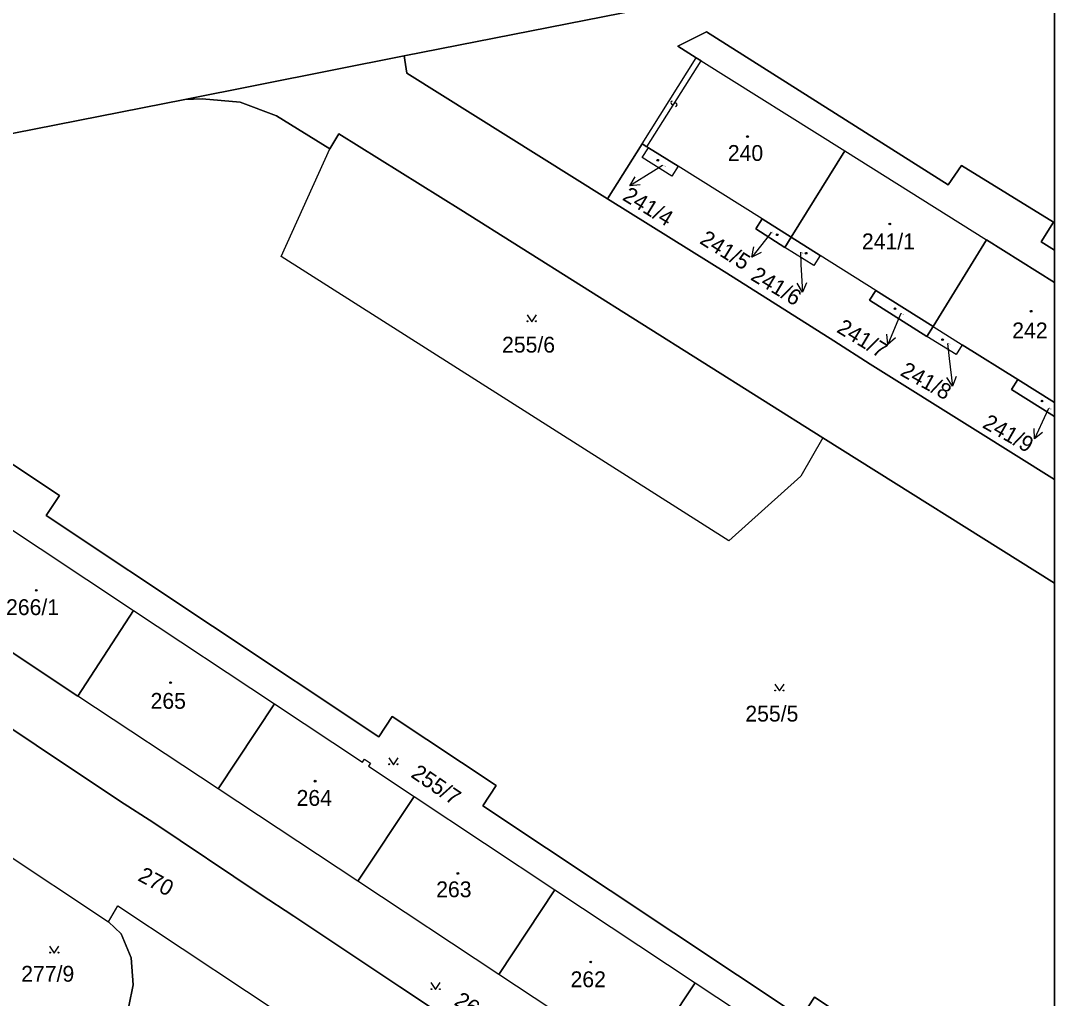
# Model space of a CAD drawing. Extents: x -598233 to -596890, y -1157848 to -1156431.
# Drawn here: x -597001.4 to -596890.5, y -1157143.3 to -1157038.3 of the extents above; entities that cross this region are included whole.
import ezdxf

# ---------------------------------------------------------------- set-up
doc = ezdxf.new("R2010")
doc.units = 0
for name, color, linetype in [('Level 1', 7, 'Continuous'), ('Level 13', 7, 'Continuous'), ('Level 3', 7, 'Continuous'), ('Level 4', 7, 'Continuous'), ('Level 5', 7, 'Continuous'), ('Level 57', 7, 'Continuous'), ('Level 60', 7, 'Continuous'), ('Vrstva 60', 7, 'Continuous'), ('zajmove_uzemi', 7, 'Continuous')]:
    doc.layers.add(name, color=color, linetype=linetype)

msp = doc.modelspace()

# ---------------------------------------------------------------- linework, layer by layer
at = {"layer": 'Level 1'}
for p, q in [((-596890.46, -1157028.38), (-596960.22, -1157042.12)), ((-596897.74, -1157061.88), (-596890.46, -1157066.45)), ((-596894.39, -1157076.86), (-596890.46, -1157079.32)), ((-596890.46, -1157098.73), (-596915.29, -1157083.11))]:
    msp.add_line(p, q, dxfattribs=at)
for points in [[(-596928.89, -1157042.31), (-596930.88, -1157041.06), (-596927.8, -1157039.54), (-596901.85, -1157055.96), (-596900.43, -1157053.9), (-596890.56, -1157059.96), (-596891.87, -1157062.08), (-596890.46, -1157062.96)], [(-596983.76, -1157046.8), (-596960.22, -1157042.12)], [(-596938.4, -1157057.45), (-596959.95, -1157043.96), (-596960.22, -1157042.12)], [(-596934.69, -1157051.55), (-596928.89, -1157042.31)], [(-596928.38, -1157042.63), (-596928.89, -1157042.31)], [(-596928.38, -1157042.63), (-596912.96, -1157052.32)], [(-596983.76, -1157046.8), (-597009.07, -1157051.79), (-597028.96, -1157055.74), (-597033.29, -1157056.85), (-597036.27, -1157058.22), (-597038.93, -1157060.02), (-597041.59, -1157062.99), (-597051.01, -1157076.19), (-597051.45, -1157078.1), (-597051.48, -1157079.62), (-597051.07, -1157081.04), (-597050.21, -1157082.49)], [(-596983.76, -1157046.8), (-596981.9, -1157046.73), (-596977.82, -1157047.08), (-596973.95, -1157048.56), (-596968.22, -1157052.1)], [(-596915.29, -1157083.11), (-596954.16, -1157058.64), (-596967.23, -1157050.48), (-596968.22, -1157052.1)], [(-596938.4, -1157057.45), (-596934.69, -1157051.55)], [(-596934.69, -1157051.55), (-596934.18, -1157051.87)], [(-596930.84, -1157053.97), (-596931.51, -1157055.04), (-596934.69, -1157053.03), (-596934.02, -1157051.97)], [(-596934.02, -1157051.97), (-596934.18, -1157051.87)], [(-596930.84, -1157053.97), (-596934.02, -1157051.97)], [(-596915.29, -1157083.11), (-596917.68, -1157087.24), (-596925.39, -1157094.18), (-596973.43, -1157063.65), (-596968.22, -1157052.1)], [(-596918.7, -1157061.59), (-596912.96, -1157052.32)], [(-596912.96, -1157052.32), (-596897.74, -1157061.88)], [(-596921.81, -1157059.62), (-596930.84, -1157053.97)], [(-596938.4, -1157057.45), (-596929.39, -1157063.09), (-596925.59, -1157065.46), (-596914.11, -1157072.72), (-596910.24, -1157075.22), (-596898.94, -1157082.25), (-596890.46, -1157087.58)], [(-596921.81, -1157059.62), (-596922.49, -1157060.7), (-596919.37, -1157062.67)], [(-596918.7, -1157061.59), (-596921.81, -1157059.62)], [(-596919.37, -1157062.67), (-596918.7, -1157061.59)], [(-596918.7, -1157061.59), (-596915.58, -1157063.55)], [(-596903.46, -1157071.16), (-596897.74, -1157061.88)], [(-596915.58, -1157063.55), (-596916.26, -1157064.63), (-596919.37, -1157062.67)], [(-596909.63, -1157067.29), (-596915.58, -1157063.55)], [(-596909.63, -1157067.29), (-596910.3, -1157068.35), (-596904.13, -1157072.23)], [(-596903.46, -1157071.16), (-596909.63, -1157067.29)], [(-597034.89, -1157071.1), (-597033.19, -1157068.51), (-597008.59, -1157084.87), (-597007.15, -1157082.71), (-596997.22, -1157089.31), (-596998.66, -1157091.47), (-596962.96, -1157115.21), (-596961.52, -1157113.04), (-596950.36, -1157120.46), (-596951.8, -1157122.63), (-596917.63, -1157145.35), (-596916.19, -1157143.18), (-596906.35, -1157149.73), (-596907.79, -1157151.89), (-596890.46, -1157163.41)], [(-596904.13, -1157072.23), (-596903.46, -1157071.16)], [(-596903.46, -1157071.16), (-596900.34, -1157073.12)], [(-596900.34, -1157073.12), (-596901.01, -1157074.19), (-596904.13, -1157072.23)], [(-596894.39, -1157076.86), (-596900.34, -1157073.12)], [(-596890.46, -1157080.84), (-596895.07, -1157077.95), (-596894.39, -1157076.86)], [(-597044.7, -1157086.09), (-596990.78, -1157122.09), (-596987.1, -1157124.46), (-596975.69, -1157132.12), (-596972.06, -1157134.49), (-596960.71, -1157142.07), (-596957.18, -1157144.4), (-596941.95, -1157154.54), (-596930.62, -1157161.99), (-596926.89, -1157164.35), (-596915.53, -1157172.01), (-596911.77, -1157174.3), (-596900.32, -1157182.05), (-596896.62, -1157184.34), (-596890.46, -1157188.48)], [(-597004.34, -1157091.69), (-596989.27, -1157101.66)], [(-597010.37, -1157100.8), (-596995.26, -1157110.86)], [(-596989.27, -1157101.66), (-596995.26, -1157110.86)], [(-596989.27, -1157101.66), (-596974.15, -1157111.69)], [(-596980.19, -1157120.82), (-596995.26, -1157110.86)], [(-596974.15, -1157111.69), (-596980.19, -1157120.82)], [(-596974.15, -1157111.69), (-596964.71, -1157117.95), (-596964.49, -1157117.62), (-596963.84, -1157118.05), (-596964.06, -1157118.38), (-596959.17, -1157121.62)], [(-597015.67, -1157119.34), (-596991.95, -1157135.08)], [(-596965.2, -1157130.73), (-596980.19, -1157120.82)], [(-596959.17, -1157121.62), (-596965.2, -1157130.73)], [(-596959.17, -1157121.62), (-596944.05, -1157131.65)], [(-596950.08, -1157140.73), (-596965.2, -1157130.73)], [(-596944.05, -1157131.65), (-596950.08, -1157140.73)], [(-596944.05, -1157131.65), (-596929.02, -1157141.62)], [(-596991.95, -1157135.08), (-596990.98, -1157133.38), (-596970.26, -1157147.12), (-596971.4, -1157148.84)], [(-597001.23, -1157161.91), (-596990.72, -1157145.97), (-596989.8, -1157144.14), (-596989.3, -1157141.84), (-596989.53, -1157138.95), (-596990.6, -1157136.37), (-596991.95, -1157135.08)], [(-596935.01, -1157150.69), (-596950.08, -1157140.73)], [(-596929.02, -1157141.62), (-596935.01, -1157150.69)], [(-596929.02, -1157141.62), (-596919.61, -1157147.86), (-596919.39, -1157147.53), (-596918.68, -1157148), (-596918.9, -1157148.33), (-596914.01, -1157151.57)]]:
    msp.add_lwpolyline(points, dxfattribs=at)
at = {"layer": 'Level 13'}
for centre, start, end in [((-596931.44, -1157047.15), 95.256, 327.354), ((-596931.12, -1157047.35), 275.0416, 147.6316)]:
    msp.add_arc(centre, 0.184, start, end, dxfattribs=at)
at = {"layer": 'Level 3'}
msp.add_lwpolyline([(-596934.18, -1157051.87), (-596928.38, -1157042.63)], dxfattribs=at)
at = {"layer": 'Level 5'}
for points in [[(-596947.05, -1157069.91), (-596946.55, -1157070.66), (-596946.05, -1157069.91)], [(-596920.47, -1157109.55), (-596919.97, -1157110.3), (-596919.47, -1157109.55)], [(-596961.89, -1157117.47), (-596961.39, -1157118.22), (-596960.89, -1157117.47)], [(-596998.29, -1157137.69), (-596997.79, -1157138.44), (-596997.29, -1157137.69)], [(-596957.36, -1157141.61), (-596956.86, -1157142.36), (-596956.36, -1157141.61)]]:
    msp.add_lwpolyline(points, dxfattribs=at)
for centre, radius in [((-596923.39, -1157050.78), 0.09), ((-596923.39, -1157050.78), 0.0521), ((-596933.02, -1157053.32), 0.09), ((-596933.02, -1157053.32), 0.0521), ((-596908.12, -1157060.16), 0.09), ((-596908.12, -1157060.16), 0.0521), ((-596920.2, -1157061.32), 0.09), ((-596920.2, -1157061.32), 0.0521), ((-596917.1, -1157063.3), 0.09), ((-596917.1, -1157063.3), 0.0521), ((-596907.56, -1157069.27), 0.09), ((-596907.56, -1157069.27), 0.0521), ((-596892.95, -1157069.53), 0.09), ((-596892.95, -1157069.53), 0.0521), ((-596947, -1157070.61), 0.05), ((-596946.1, -1157070.61), 0.05), ((-596902.46, -1157072.58), 0.09), ((-596902.46, -1157072.58), 0.0521), ((-596891.79, -1157079.17), 0.09), ((-596891.79, -1157079.17), 0.0521), ((-596999.71, -1157099.49), 0.09), ((-596999.71, -1157099.49), 0.0521), ((-596985.31, -1157109.4), 0.09), ((-596985.31, -1157109.4), 0.0521), ((-596920.42, -1157110.25), 0.05), ((-596919.52, -1157110.25), 0.05), ((-596961.84, -1157118.17), 0.05), ((-596960.94, -1157118.17), 0.05), ((-596969.79, -1157119.98), 0.09), ((-596969.79, -1157119.98), 0.0521), ((-596954.47, -1157129.89), 0.09), ((-596954.47, -1157129.89), 0.0521), ((-596998.24, -1157138.39), 0.05), ((-596997.34, -1157138.39), 0.05), ((-596940.22, -1157139.39), 0.09), ((-596940.22, -1157139.39), 0.0521), ((-596957.31, -1157142.31), 0.05), ((-596956.41, -1157142.31), 0.05)]:
    msp.add_circle(centre, radius, dxfattribs=at)
at = {"layer": 'Level 57'}
for p, q in [((-596932.51, -1157053.89), (-596933.48, -1157054.49)), ((-596933.48, -1157054.49), (-596936.03, -1157056.06)), ((-596921.08, -1157061.36), (-596922.93, -1157063.72)), ((-596920.84, -1157061.05), (-596921.08, -1157061.36)), ((-596917.71, -1157063.19), (-596917.65, -1157064.5)), ((-596917.65, -1157064.5), (-596917.5, -1157067.5)), ((-596907.19, -1157070.34), (-596908.34, -1157073.11)), ((-596906.95, -1157069.77), (-596907.19, -1157070.34)), ((-596901.92, -1157072.98), (-596901.73, -1157074.61)), ((-596901.73, -1157074.61), (-596901.38, -1157077.59)), ((-596891.33, -1157080.52), (-596892.59, -1157083.24)), ((-596891.07, -1157079.96), (-596891.33, -1157080.52))]:
    msp.add_line(p, q, dxfattribs=at)
for points in [[(-596934.91, -1157055.96), (-596936.03, -1157056.06), (-596935.44, -1157055.11)], [(-596921.92, -1157063.24), (-596922.93, -1157063.72), (-596922.71, -1157062.62)], [(-596917.05, -1157066.48), (-596917.5, -1157067.5), (-596918.05, -1157066.53)], [(-596907.49, -1157072.38), (-596908.34, -1157073.11), (-596908.42, -1157071.99)], [(-596901, -1157076.54), (-596901.38, -1157077.59), (-596901.99, -1157076.66)], [(-596891.72, -1157082.54), (-596892.59, -1157083.24), (-596892.62, -1157082.12)]]:
    msp.add_lwpolyline(points, dxfattribs=at)
at = {"layer": 'Level 60'}
for points in [[(-596928.38, -1157042.63), (-596912.96, -1157052.32), (-596918.7, -1157061.59), (-596921.81, -1157059.62), (-596930.84, -1157053.97), (-596934.02, -1157051.97), (-596934.18, -1157051.87), (-596934.69, -1157051.55), (-596928.89, -1157042.31)], [(-596954.16, -1157058.64), (-596915.29, -1157083.11), (-596917.68, -1157087.24), (-596925.39, -1157094.18), (-596973.43, -1157063.65), (-596968.22, -1157052.1), (-596967.23, -1157050.48)], [(-596930.84, -1157053.97), (-596931.51, -1157055.04), (-596934.69, -1157053.03), (-596934.02, -1157051.97)], [(-596912.96, -1157052.32), (-596897.74, -1157061.88), (-596903.46, -1157071.16), (-596909.63, -1157067.29), (-596915.58, -1157063.55), (-596918.7, -1157061.59)], [(-596918.7, -1157061.59), (-596919.37, -1157062.67), (-596922.49, -1157060.7), (-596921.81, -1157059.62)], [(-596915.58, -1157063.55), (-596916.26, -1157064.63), (-596919.37, -1157062.67), (-596918.7, -1157061.59)], [(-596903.46, -1157071.16), (-596904.13, -1157072.23), (-596910.3, -1157068.35), (-596909.63, -1157067.29)], [(-596900.34, -1157073.12), (-596901.01, -1157074.19), (-596904.13, -1157072.23), (-596903.46, -1157071.16)], [(-597004.34, -1157091.69), (-596989.27, -1157101.66), (-596995.26, -1157110.86), (-597010.37, -1157100.8)], [(-596980.19, -1157120.82), (-596995.26, -1157110.86), (-596989.27, -1157101.66), (-596974.15, -1157111.69)], [(-596964.71, -1157117.95), (-596964.49, -1157117.62), (-596963.84, -1157118.05), (-596964.06, -1157118.38), (-596959.17, -1157121.62), (-596965.2, -1157130.73), (-596980.19, -1157120.82), (-596974.15, -1157111.69)], [(-597021.96, -1157129), (-597015.67, -1157119.34), (-596991.95, -1157135.08), (-596990.6, -1157136.37), (-596989.53, -1157138.95), (-596989.3, -1157141.84), (-596989.8, -1157144.14), (-596990.72, -1157145.97), (-597001.23, -1157161.91), (-597005.3, -1157159.16), (-597005.49, -1157158.83), (-597005.43, -1157158.47), (-597004.89, -1157157.65), (-597004.54, -1157157.42), (-597004.21, -1157157.5), (-597000.86, -1157159.73), (-596996.46, -1157153.05), (-597009.31, -1157144.49), (-597006, -1157139.54)], [(-596950.08, -1157140.73), (-596965.2, -1157130.73), (-596959.17, -1157121.62), (-596944.05, -1157131.65)], [(-596935.01, -1157150.69), (-596950.08, -1157140.73), (-596944.05, -1157131.65), (-596929.02, -1157141.62)], [(-596919.61, -1157147.86), (-596919.39, -1157147.53), (-596918.68, -1157148), (-596918.9, -1157148.33), (-596914.01, -1157151.57), (-596919.99, -1157160.62), (-596935.01, -1157150.69), (-596929.02, -1157141.62)]]:
    msp.add_lwpolyline(points, close=True, dxfattribs=at)
msp.add_lwpolyline([(-596989.8, -1157144.14), (-596989.3, -1157141.84), (-596989.53, -1157138.95), (-596990.6, -1157136.37), (-596991.95, -1157135.08), (-596990.98, -1157133.38), (-596970.26, -1157147.12)], dxfattribs=at)
at = {"layer": 'Vrstva 60'}
for points in [[(-596890.46, -1157848.46), (-596890.46, -1156430.86)], [(-597009.07, -1157051.79), (-596983.76, -1157046.8), (-596960.22, -1157042.12), (-596890.46, -1157028.38), (-596890.46, -1157004.78), (-596899.38, -1156992.67), (-596944.71, -1157001.79), (-596941.28, -1157018.76), (-596940.59, -1157022.16), (-596954.41, -1157024.91), (-596995.57, -1157033.4), (-597013.66, -1157037.13)], [(-596890.46, -1157163.41), (-596890.46, -1157098.73), (-596915.29, -1157083.11), (-596917.68, -1157087.24), (-596925.39, -1157094.18), (-596973.43, -1157063.65), (-596968.22, -1157052.1), (-596973.95, -1157048.56), (-596977.82, -1157047.08), (-596981.9, -1157046.73), (-596983.76, -1157046.8), (-597009.07, -1157051.79)], [(-596935.01, -1157150.69), (-596950.08, -1157140.73), (-596965.2, -1157130.73), (-596980.19, -1157120.82), (-596995.26, -1157110.86), (-597010.37, -1157100.8), (-597025.46, -1157090.76), (-597040.26, -1157080.9), (-597040.45, -1157081.19), (-597040.68, -1157081.04), (-597041.18, -1157080.71), (-597044.7, -1157086.09), (-596990.78, -1157122.09), (-596987.1, -1157124.46), (-596975.69, -1157132.12), (-596972.06, -1157134.49), (-596960.71, -1157142.07), (-596957.18, -1157144.4)], [(-597007.15, -1157082.71), (-596997.22, -1157089.31), (-596998.66, -1157091.47), (-596962.96, -1157115.21), (-596961.52, -1157113.04), (-596950.36, -1157120.46), (-596951.8, -1157122.63), (-596917.63, -1157145.35), (-596916.19, -1157143.18), (-596906.35, -1157149.73)], [(-596906.35, -1157149.73), (-596916.19, -1157143.18), (-596917.63, -1157145.35), (-596951.8, -1157122.63), (-596950.36, -1157120.46), (-596961.52, -1157113.04), (-596962.96, -1157115.21), (-596998.66, -1157091.47), (-596997.22, -1157089.31), (-597007.15, -1157082.71)], [(-596957.18, -1157144.4), (-596960.71, -1157142.07), (-596972.06, -1157134.49), (-596975.69, -1157132.12), (-596987.1, -1157124.46), (-596990.78, -1157122.09), (-597044.7, -1157086.09)], [(-597004.34, -1157091.69), (-596989.27, -1157101.66), (-596974.15, -1157111.69), (-596964.71, -1157117.95), (-596964.49, -1157117.62), (-596963.84, -1157118.05), (-596964.06, -1157118.38), (-596959.17, -1157121.62), (-596944.05, -1157131.65), (-596929.02, -1157141.62), (-596919.61, -1157147.86)], [(-597015.67, -1157119.34), (-596991.95, -1157135.08), (-596990.98, -1157133.38), (-596970.26, -1157147.12)]]:
    msp.add_lwpolyline(points, dxfattribs=at)
for points in [[(-596890.46, -1157062.96), (-596890.46, -1157028.38), (-596960.22, -1157042.12), (-596959.95, -1157043.96), (-596938.4, -1157057.45), (-596934.69, -1157051.55), (-596928.89, -1157042.31), (-596930.88, -1157041.06), (-596927.8, -1157039.54), (-596901.85, -1157055.96), (-596900.43, -1157053.9), (-596890.56, -1157059.96), (-596891.87, -1157062.08)], [(-596890.46, -1157066.45), (-596890.46, -1157062.96), (-596891.87, -1157062.08), (-596890.56, -1157059.96), (-596900.43, -1157053.9), (-596901.85, -1157055.96), (-596927.8, -1157039.54), (-596930.88, -1157041.06), (-596928.89, -1157042.31), (-596928.38, -1157042.63), (-596912.96, -1157052.32), (-596897.74, -1157061.88)], [(-596890.46, -1157098.73), (-596890.46, -1157087.58), (-596898.94, -1157082.25), (-596910.24, -1157075.22), (-596914.11, -1157072.72), (-596925.59, -1157065.46), (-596929.39, -1157063.09), (-596938.4, -1157057.45), (-596959.95, -1157043.96), (-596960.22, -1157042.12), (-596983.76, -1157046.8), (-596981.9, -1157046.73), (-596977.82, -1157047.08), (-596973.95, -1157048.56), (-596968.22, -1157052.1), (-596967.23, -1157050.48), (-596954.16, -1157058.64), (-596915.29, -1157083.11)], [(-596890.46, -1157087.58), (-596890.46, -1157080.84), (-596895.07, -1157077.95), (-596894.39, -1157076.86), (-596900.34, -1157073.12), (-596901.01, -1157074.19), (-596904.13, -1157072.23), (-596910.3, -1157068.35), (-596909.63, -1157067.29), (-596915.58, -1157063.55), (-596916.26, -1157064.63), (-596919.37, -1157062.67), (-596922.49, -1157060.7), (-596921.81, -1157059.62), (-596930.84, -1157053.97), (-596931.51, -1157055.04), (-596934.69, -1157053.03), (-596934.02, -1157051.97), (-596934.18, -1157051.87), (-596934.69, -1157051.55), (-596938.4, -1157057.45), (-596929.39, -1157063.09), (-596925.59, -1157065.46), (-596914.11, -1157072.72), (-596910.24, -1157075.22), (-596898.94, -1157082.25)], [(-596890.46, -1157079.32), (-596890.46, -1157066.45), (-596897.74, -1157061.88), (-596903.46, -1157071.16), (-596900.34, -1157073.12), (-596894.39, -1157076.86)], [(-596890.46, -1157080.84), (-596890.46, -1157079.32), (-596894.39, -1157076.86), (-596895.07, -1157077.95)]]:
    msp.add_lwpolyline(points, close=True, dxfattribs=at)
at = {"layer": 'zajmove_uzemi'}
msp.add_lwpolyline([(-598232.89, -1156430.86), (-596890.46, -1156430.86), (-596890.46, -1157848.46), (-598232.89, -1157848.46)], close=True, dxfattribs=at)

# ---------------------------------------------------------------- texts
at = {"layer": 'Level 4'}
for s, p in [('240', (-596925.5, -1157053.39)), ('241/1', (-596911.11, -1157062.88)), ('242', (-596894.98, -1157072.44)), ('255/6', (-596949.73, -1157073.97)), ('266/1', (-597002.96, -1157102.15)), ('265', (-596987.45, -1157112.21)), ('255/5', (-596923.62, -1157113.58)), ('264', (-596971.78, -1157122.63)), ('263', (-596956.8, -1157132.44)), ('277/9', (-597001.33, -1157141.51)), ('262', (-596942.38, -1157142.1))]:
    msp.add_text(s, height=1.7, dxfattribs=at).set_placement(p)
for s, height, rotation, p in [('241/4', 0.1, 328.589, (-596932.51, -1157053.89)), ('241/5', 0.1, 328.1705, (-596920.84, -1157061.05)), ('241/6', 0.1, 329.0619, (-596917.71, -1157063.19)), ('241/7', 0.1, 328.757, (-596906.95, -1157069.77)), ('241/8', 0.1, 331.0586, (-596901.92, -1157072.98)), ('241/9', 0.1, 330.3402, (-596891.07, -1157079.96)), ('255/7', 1.7, 325.8374, (-596959.62, -1157119.47)), ('270', 1.7, 331.5603, (-596988.92, -1157130.59)), ('266/2', 1.7, 327.3245, (-596954.98, -1157143.92))]:
    msp.add_text(s, height=height, rotation=rotation, dxfattribs=at).set_placement(p)
at = {"layer": 'Level 57'}
for s, rotation, p in [('241/4', 328.589, (-596936.91, -1157057.52)), ('241/5', 328.1705, (-596928.63, -1157062.18)), ('241/6', 329.0619, (-596923.16, -1157066.09)), ('241/7', 328.757, (-596913.93, -1157071.71)), ('241/8', 331.0586, (-596907.11, -1157076.36)), ('241/9', 330.3402, (-596898.28, -1157081.96))]:
    msp.add_text(s, height=1.7, rotation=rotation, dxfattribs=at).set_placement(p)

doc.saveas('drawing.dxf')
